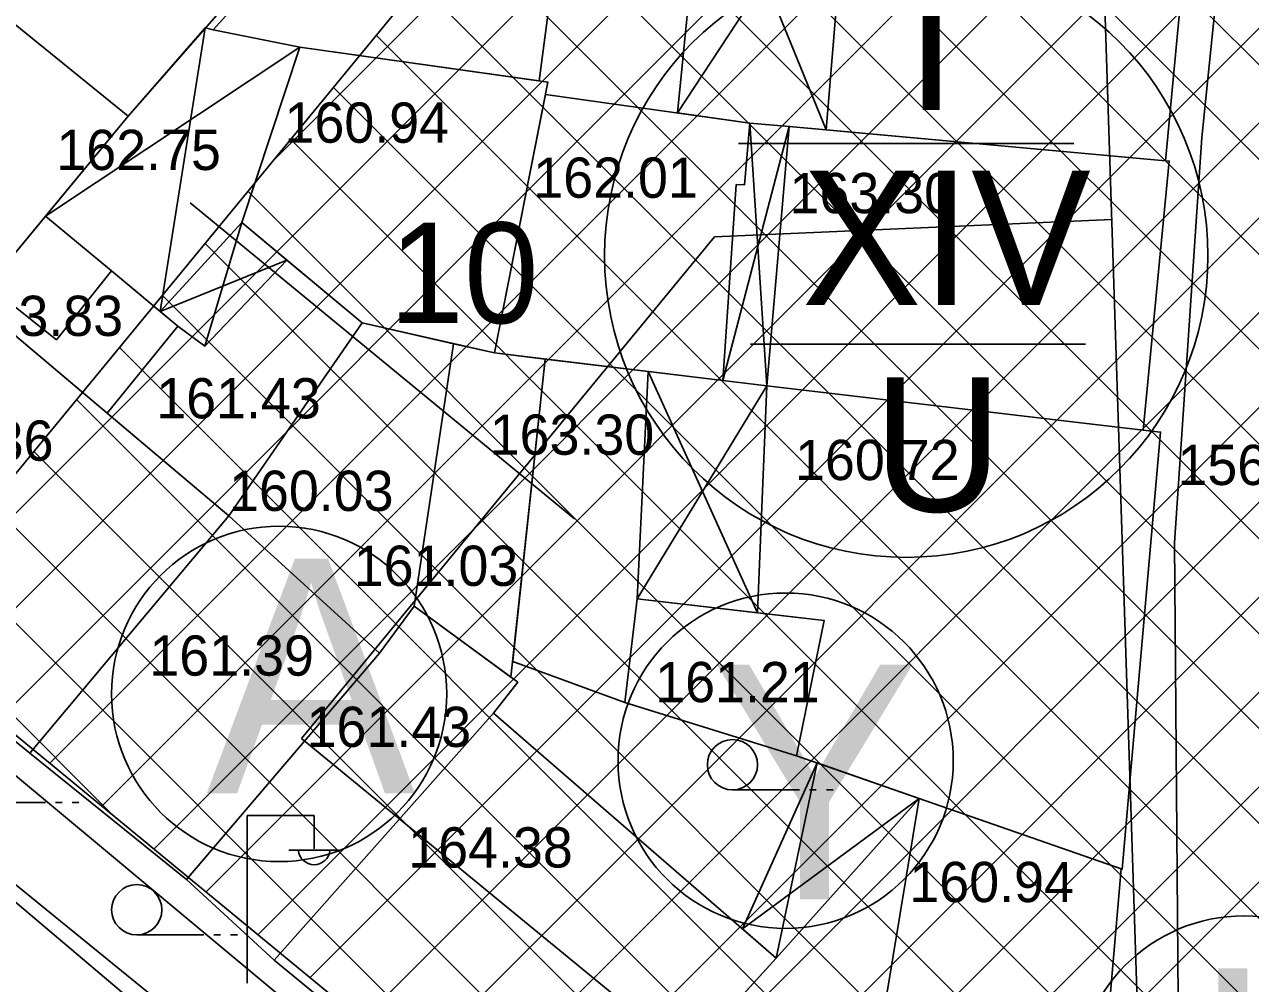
# Model space of a CAD drawing. Extents: x 419101 to 420177, y 4451541 to 4452254.
# Drawn here: x 420075.47 to 420112.04, y 4451783.21 to 4451811.81 of the extents above; entities that cross this region are included whole.
import ezdxf

# ---------------------------------------------------------------- set-up
doc = ezdxf.new("R2010")
doc.units = 0
for name, color, linetype in [('3_HALİHAZIR', 7, 'Continuous'), ('Level 10', 7, 'Continuous'), ('Level 15', 7, 'Continuous'), ('Level 20', 7, 'Continuous'), ('Level 28', 7, 'Continuous'), ('Level 30', 7, 'Continuous'), ('Level 60', 7, 'Continuous')]:
    doc.layers.add(name, color=color, linetype=linetype)

msp = doc.modelspace()

# ---------------------------------------------------------------- linework, layer by layer
at = {"layer": '3_HALİHAZIR'}
for p, q in [((420095.777, 4451817.499), (420099.381, 4451808.668)), ((420094.946, 4451809.172), (420100.068, 4451816.972)), ((420080.859, 4451811.706), (420079.516, 4451803.255)), ((420076.1, 4451806.096), (420083.678, 4451811.134)), ((420098.282, 4451808.768), (420096.305, 4451801.198)), ((420097.617, 4451801.034), (420097.103, 4451808.871)), ((420081.955, 4451805.904), (420080.853, 4451802.222)), ((420079.516, 4451803.255), (420083.297, 4451804.783)), ((420097.339, 4451794.269), (420094.076, 4451801.465)), ((420097.617, 4451801.034), (420093.744, 4451794.685)), ((420097.893, 4451783.965), (420099.114, 4451789.79)), ((420096.589, 4451788.985), (420098.589, 4451788.985)), ((420098.889, 4451788.985), (420099.089, 4451788.985)), ((420099.389, 4451788.985), (420099.589, 4451788.985)), ((420074.093, 4451788.607), (420076.093, 4451788.607)), ((420076.393, 4451788.607), (420076.593, 4451788.607)), ((420076.893, 4451788.607), (420077.093, 4451788.607)), ((420096.886, 4451784.838), (420102.16, 4451788.729)), ((420082.11, 4451783.225), (420082.11, 4451788.225)), ((420082.11, 4451788.225), (420084.11, 4451788.225)), ((420084.11, 4451787.225), (420084.11, 4451788.225)), ((420083.35, 4451787.185), (420084.85, 4451787.185)), ((420078.819, 4451784.66), (420080.819, 4451784.66)), ((420081.119, 4451784.66), (420081.319, 4451784.66)), ((420081.619, 4451784.66), (420081.82, 4451784.66))]:
    msp.add_line(p, q, dxfattribs=at)
for points in [[(420116.342, 4451843.066), (420118.974, 4451842.42), (420119.044, 4451842.393), (420119.094, 4451842.353), (420119.132, 4451842.272), (420119.123, 4451842.159), (420118.986, 4451841.916), (420115.574, 4451838.163), (420114.554, 4451837.024), (420114.164, 4451836.562), (420113.971, 4451836.335), (420113.768, 4451836.077), (420113.53, 4451835.768), (420113.423, 4451835.58), (420113.334, 4451835.255), (420112.187, 4451824.097), (420110.59, 4451808.441), (420109.771, 4451796.356)], [(420109.771, 4451796.356), (420109.882, 4451782.764), (420109.797, 4451780.776), (420109.643, 4451779.36), (420109.456, 4451778.372), (420108.617, 4451776.224), (420103.187, 4451767.727), (420103.1, 4451767.67), (420102.107, 4451766.438), (420101.055, 4451765.868), (420100.129, 4451766.004), (420097.876, 4451767.873)], [(420097.876, 4451767.873), (420090.601, 4451773.628), (420074.394, 4451786.806), (420067.499, 4451793.112), (420066.853, 4451793.709), (420066.766, 4451793.745), (420066.705, 4451793.739), (420065.209, 4451792.217), (420065.099, 4451792.165), (420064.98, 4451792.128), (420064.821, 4451792.158), (420062.198, 4451794.34)]]:
    msp.add_lwpolyline(points, dxfattribs=at)
for points in [[(420071.237, 4451815.019), (420074.587, 4451818.819), (420081.829, 4451812.815), (420078.557, 4451809.072), (420074.94, 4451804.691), (420071.878, 4451807.204), (420072.746, 4451808.211), (420068.419, 4451811.773)], [(420090.82, 4451810.128), (420091.861, 4451817.981), (420087.32, 4451818.539), (420081.101, 4451811.653), (420083.678, 4451811.134)], [(420094.946, 4451809.172), (420095.777, 4451817.499), (420100.068, 4451816.972), (420099.381, 4451808.668), (420098.282, 4451808.768), (420097.103, 4451808.871)], [(420110.266, 4451815.765), (420109.507, 4451807.746), (420099.381, 4451808.668), (420100.068, 4451816.972), (420100.945, 4451816.864)], [(420074.94, 4451804.691), (420071.878, 4451807.204), (420072.746, 4451808.211), (420068.419, 4451811.773), (420071.237, 4451815.019), (420078.557, 4451809.072)], [(420076.1, 4451806.096), (420078.557, 4451809.072), (420080.859, 4451811.706), (420081.101, 4451811.653), (420083.678, 4451811.134), (420081.955, 4451805.904), (420079.516, 4451803.255), (420078.063, 4451804.466)], [(420081.955, 4451805.904), (420083.678, 4451811.134), (420091.081, 4451810.091), (420089.492, 4451802.015), (420085.541, 4451802.911)], [(420089.492, 4451802.015), (420091.008, 4451809.722), (420097.103, 4451808.871), (420096.945, 4451807.026), (420096.699, 4451807.036), (420096.305, 4451801.198)], [(420097.617, 4451801.034), (420098.282, 4451808.768), (420097.103, 4451808.871), (420096.945, 4451807.026), (420096.699, 4451807.036), (420096.305, 4451801.198)], [(420097.617, 4451801.034), (420098.282, 4451808.768), (420109.619, 4451807.736), (420108.838, 4451799.712)], [(420078.063, 4451804.466), (420080.047, 4451802.812), (420077.935, 4451800.215), (420073.956, 4451803.571), (420074.361, 4451804.032), (420074.94, 4451804.691), (420076.1, 4451806.096)], [(420074.361, 4451804.032), (420074.94, 4451804.691), (420076.1, 4451806.096), (420078.063, 4451804.466), (420076.423, 4451802.41)], [(420079.516, 4451803.255), (420081.955, 4451805.904), (420083.297, 4451804.783), (420080.853, 4451802.222), (420080.047, 4451802.812)], [(420081.563, 4451797.155), (420077.935, 4451800.215), (420080.047, 4451802.812), (420080.853, 4451802.222), (420083.297, 4451804.783), (420085.541, 4451802.911)], [(420067.773, 4451796.489), (420068.038, 4451796.837), (420071.046, 4451800.261), (420073.956, 4451803.571), (420081.563, 4451797.155), (420075.627, 4451790.08)], [(420085.541, 4451802.911), (420088.271, 4451802.292), (420087.091, 4451794.469), (420086.058, 4451793.067), (420081.563, 4451797.155)], [(420087.091, 4451794.469), (420088.271, 4451802.292), (420089.492, 4451802.015), (420090.998, 4451801.834), (420089.982, 4451792.344)], [(420090.034, 4451792.832), (420090.998, 4451801.834), (420094.076, 4451801.465), (420093.744, 4451794.685), (420093.379, 4451791.589), (420090.032, 4451792.81)], [(420096.305, 4451801.198), (420097.617, 4451801.034), (420097.339, 4451794.269), (420093.744, 4451794.685), (420094.076, 4451801.465)], [(420097.339, 4451794.269), (420097.617, 4451801.034), (420108.838, 4451799.712), (420109.358, 4451799.657), (420108.215, 4451786.62), (420098.503, 4451790.003), (420099.323, 4451794.04)], [(420075.627, 4451790.08), (420081.563, 4451797.155), (420086.058, 4451793.067), (420080.298, 4451786.311)], [(420093.379, 4451791.589), (420093.744, 4451794.685), (420099.323, 4451794.04), (420098.503, 4451790.003)], [(420080.298, 4451786.311), (420082.917, 4451783.911), (420089.462, 4451791.272), (420090.182, 4451792.197), (420087.091, 4451794.469), (420086.058, 4451793.067)], [(420082.917, 4451783.911), (420089.462, 4451791.272), (420097.893, 4451783.965), (420091.454, 4451776.894)], [(420097.893, 4451783.965), (420096.886, 4451784.838), (420099.114, 4451789.79), (420102.16, 4451788.729)], [(420096.732, 4451782.69), (420097.893, 4451783.965), (420102.16, 4451788.729), (420101.198, 4451782.897), (420102.858, 4451782.54), (420101.147, 4451779.027)], [(420107.691, 4451780.864), (420108.184, 4451786.631), (420102.16, 4451788.729), (420101.198, 4451782.897), (420102.858, 4451782.54)]]:
    msp.add_lwpolyline(points, close=True, dxfattribs=at)
for centre in [(420096.589, 4451789.735), (420078.819, 4451785.41)]:
    msp.add_circle(centre, 0.75, dxfattribs=at)
msp.add_arc((420084.11, 4451787.229), 0.474, 184.8384, 355.1464, dxfattribs=at)
at = {"layer": 'Level 10'}
msp.add_lwpolyline([(420167.583, 4451712.437), (420020.79, 4451834.748), (420040.807, 4451853.732), (420112.025, 4451837.916), (420168.799, 4451827.537)], dxfattribs=at)
at = {"layer": 'Level 15'}
for p, q in [((420096.388, 4451773.168), (420141.632, 4451818.412)), ((420097.939, 4451771.891), (420144.589, 4451818.541)), ((420093.285, 4451775.722), (420135.718, 4451818.155)), ((420094.837, 4451774.445), (420138.675, 4451818.283)), ((420088.631, 4451779.553), (420126.846, 4451817.768)), ((420090.182, 4451778.276), (420129.803, 4451817.897)), ((420091.734, 4451776.999), (420132.76, 4451818.026)), ((420083.977, 4451783.385), (420117.974, 4451817.382)), ((420085.528, 4451782.107), (420120.932, 4451817.511)), ((420087.08, 4451780.83), (420123.889, 4451817.639)), ((420079.323, 4451787.216), (420109.103, 4451816.996)), ((420080.874, 4451785.939), (420112.06, 4451817.124)), ((420082.426, 4451784.662), (420115.017, 4451817.253)), ((420074.669, 4451791.047), (420100.231, 4451816.609)), ((420076.22, 4451789.77), (420103.188, 4451816.738)), ((420077.771, 4451788.493), (420106.146, 4451816.867)), ((420100.623, 4451816.626), (420140.493, 4451776.757)), ((420103.333, 4451816.744), (420142.377, 4451777.701)), ((420106.044, 4451816.862), (420144.261, 4451778.646)), ((420071.566, 4451793.601), (420094.317, 4451816.352)), ((420073.117, 4451792.324), (420097.274, 4451816.481)), ((420082.845, 4451807.708), (420091.36, 4451816.223)), ((420092.492, 4451816.272), (420134.841, 4451773.923)), ((420095.202, 4451816.39), (420136.725, 4451774.868)), ((420097.913, 4451816.508), (420138.609, 4451775.812)), ((420089.79, 4451816.146), (420132.957, 4451772.979)), ((420088.513, 4451814.595), (420131.073, 4451772.034)), ((420087.236, 4451813.043), (420129.189, 4451771.09)), ((420085.959, 4451811.492), (420127.305, 4451770.145)), ((420084.682, 4451809.94), (420125.421, 4451769.201)), ((420083.405, 4451808.389), (420123.537, 4451768.256)), ((420082.128, 4451806.837), (420121.486, 4451767.479)), ((420080.851, 4451805.286), (420118.908, 4451767.229)), ((420079.574, 4451803.734), (420116.33, 4451766.979)), ((420078.297, 4451802.183), (420113.751, 4451766.729)), ((420077.02, 4451800.631), (420111.173, 4451766.479)), ((420075.743, 4451799.08), (420108.594, 4451766.229)), ((420074.466, 4451797.528), (420106.016, 4451765.979)), ((420073.189, 4451795.977), (420094.183, 4451774.983)), ((420071.912, 4451794.425), (420078.187, 4451788.151))]:
    msp.add_line(p, q, dxfattribs=at)
at = {"layer": 'Level 20'}
for p, q in [((420109.052, 4451770.484), (420107.578, 4451816.061)), ((420080.416, 4451806.493), (420091.873, 4451797.064)), ((420107.904, 4451805.995), (420096.051, 4451805.48)), ((420096.051, 4451805.48), (420083.736, 4451790.522)), ((420108.687, 4451770.041), (420083.736, 4451790.522))]:
    msp.add_line(p, q, dxfattribs=at)
at = {"layer": 'Level 28'}
for points in [[(420071.368, 4451793.764), (420089.797, 4451816.155), (420149.577, 4451818.758), (420167.6, 4451803.921)], [(420167.6, 4451803.921), (420148.57, 4451780.806), (420122.106, 4451767.539), (420105.216, 4451765.901), (420071.368, 4451793.764)]]:
    msp.add_lwpolyline(points, dxfattribs=at)
at = {"layer": 'Level 30'}
for p, q in [((420106.773, 4451808.263), (420096.773, 4451808.263)), ((420107.124, 4451802.279), (420097.124, 4451802.279))]:
    msp.add_line(p, q, dxfattribs=at)
for centre, radius in [((420101.773, 4451804.919), 9), ((420083.065, 4451791.848), 5), ((420098.174, 4451789.856), 5), ((420111.849, 4451780.231), 5)]:
    msp.add_circle(centre, radius, dxfattribs=at)
at = {"layer": 'Level 60'}
msp.add_lwpolyline([(420017.518, 4451834.454), (420113.41, 4451753.308), (420120.388, 4451844.158), (420045.455, 4451863.296)], close=True, dxfattribs=at)

# ---------------------------------------------------------------- texts
at = {"layer": '3_HALİHAZIR'}
for s, p in [('160.94', (420083.226, 4451808.284)), ('162.75', (420076.42, 4451807.47)), ('162.01', (420090.648, 4451806.642)), ('163.30', (420098.29, 4451806.183)), ('163.83', (420073.503, 4451802.522)), ('161.43', (420079.399, 4451800.064)), ('163.30', (420089.347, 4451798.979)), ('164.36', (420071.427, 4451798.801)), ('160.72', (420098.455, 4451798.224)), ('160.03', (420081.571, 4451797.304)), ('161.03', (420085.291, 4451795.069)), ('161.39', (420079.195, 4451792.392)), ('161.21', (420094.284, 4451791.601)), ('161.43', (420083.885, 4451790.266)), ('164.38', (420086.917, 4451786.671)), ('160.94', (420101.866, 4451785.64))]:
    msp.add_text(s, height=1.2, dxfattribs=at).set_placement(p)
msp.add_text('156.51 ', height=1.2, rotation=359.9971, dxfattribs=at).set_placement((420109.862, 4451798.076))
at = {"layer": 'Level 20'}
msp.add_text('10', height=3, dxfattribs=at).set_placement((420086.347, 4451802.904))
at = {"layer": 'Level 30'}
for s, height, p in [('I', 4, (420101.773, 4451809.255)), ('XIV', 4, (420098.655, 4451803.447)), ('U', 4, (420100.781, 4451797.287)), ('A', 7, (420080.889, 4451788.882)), ('Y', 7, (420095.919, 4451785.721)), ('K', 7, (420110.31, 4451776.664))]:
    msp.add_text(s, height=height, dxfattribs=at).set_placement(p)

doc.saveas('drawing.dxf')
